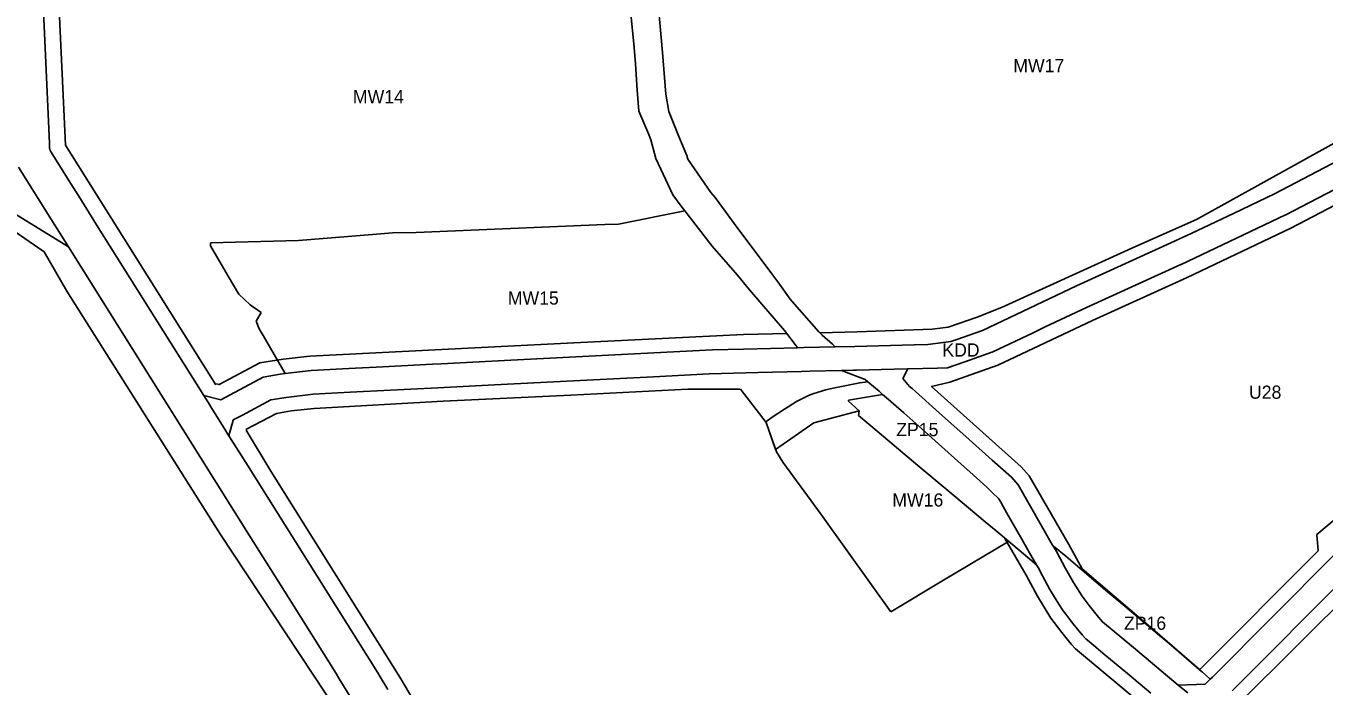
# Model space of a CAD drawing. Extents: x 7428080 to 7432143, y 5545880 to 5549217.
# Drawn here: x 7429340 to 7429887, y 5547655 to 5547933 of the extents above; entities that cross this region are included whole.
import ezdxf

# ---------------------------------------------------------------- set-up
doc = ezdxf.new("R2010")
doc.units = 0
for name, color, linetype in [('CZ_L_linie rozgraniczające tereny o różnym przeznaczeniu oraz różnych warunkach ich zabudowy i zagospodarowania', 7, 'Continuous'), ('CZ_L_maksymalne nieprzekraczalne linie zabudowy', 7, 'Continuous'), ('CZ_L_opisy_linie rozgraniczające tereny o różnym przeznaczeniu oraz różnych warunkach ich zabudowy i zagospodarowania', 7, 'Continuous')]:
    doc.layers.add(name, color=color, linetype=linetype)

msp = doc.modelspace()

# ---------------------------------------------------------------- linework, layer by layer
at = {"layer": 'CZ_L_linie rozgraniczające tereny o różnym przeznaczeniu oraz różnych warunkach ich zabudowy i zagospodarowania'}
for p, q in [((7429350.22, 5547883.45), (7429345.98, 5547976.01)), ((7429594.05, 5547947.07), (7429596.27, 5547923.71)), ((7429606.13, 5547945.39), (7429607.73, 5547927.86)), ((7429607.73, 5547927.86), (7429607.73, 5547927.86)), ((7429607.73, 5547927.86), (7429608.27, 5547921.65)), ((7429596.27, 5547923.71), (7429596.87, 5547916.85)), ((7429608.27, 5547921.65), (7429609.65, 5547904.01)), ((7429596.87, 5547916.85), (7429597.58, 5547905.73)), ((7429597.58, 5547905.73), (7429598.32, 5547896.84)), ((7429609.65, 5547904.01), (7429610.88, 5547896.75)), ((7429598.32, 5547896.84), (7429602.54, 5547887.01)), ((7429610.88, 5547896.75), (7429615.15, 5547886.23)), ((7429602.54, 5547887.01), (7429603.27, 5547884.87)), ((7429615.15, 5547886.23), (7429618.45, 5547878.25)), ((7429350.22, 5547883.36), (7429350.22, 5547883.45)), ((7429350.31, 5547881.25), (7429350.22, 5547883.36)), ((7429350.32, 5547881.09), (7429350.31, 5547881.25)), ((7429350.34, 5547880.93), (7429350.32, 5547881.09)), ((7429350.38, 5547880.77), (7429350.34, 5547880.93)), ((7429350.42, 5547880.61), (7429350.38, 5547880.77)), ((7429350.47, 5547880.46), (7429350.42, 5547880.61)), ((7429350.54, 5547880.31), (7429350.47, 5547880.46)), ((7429350.61, 5547880.16), (7429350.54, 5547880.31)), ((7429350.69, 5547880.03), (7429350.61, 5547880.16)), ((7429359.42, 5547866.1), (7429350.69, 5547880.03)), ((7429603.27, 5547884.87), (7429605.37, 5547876.93)), ((7429605.37, 5547876.93), (7429612.62, 5547861.67)), ((7429618.45, 5547878.25), (7429618.91, 5547876.67)), ((7429618.91, 5547876.67), (7429628.57, 5547862.63)), ((7429865.74, 5547862.05), (7429892.92, 5547876.24)), ((7429352.47, 5547848.91), (7429337.18, 5547873.33)), ((7429362.3, 5547861.5), (7429359.42, 5547866.1)), ((7429870.29, 5547853.14), (7429897.77, 5547867.5)), ((7429362.3, 5547861.49), (7429362.3, 5547861.5)), ((7429362.39, 5547861.36), (7429362.3, 5547861.49)), ((7429362.52, 5547861.18), (7429362.39, 5547861.36)), ((7429370.08, 5547849.09), (7429362.52, 5547861.18)), ((7429612.62, 5547861.67), (7429616.46, 5547856.41)), ((7429628.57, 5547862.63), (7429630.36, 5547860.49)), ((7429630.36, 5547860.49), (7429639.98, 5547847.46)), ((7429848.83, 5547854.03), (7429865.74, 5547862.05)), ((7429335.2, 5547854.01), (7429358.25, 5547839.72)), ((7429617.63, 5547854.9), (7429589.73, 5547849.37)), ((7429616.46, 5547856.41), (7429617.63, 5547854.9)), ((7429629.11, 5547840.1), (7429617.63, 5547854.9)), ((7429826.47, 5547832.35), (7429870.12, 5547853.06)), ((7429830.71, 5547845.43), (7429848.83, 5547854.03)), ((7429870.12, 5547853.06), (7429870.2, 5547853.12)), ((7429870.2, 5547853.12), (7429870.29, 5547853.14)), ((7429354.44, 5547845.81), (7429352.47, 5547848.91)), ((7429415.18, 5547777.16), (7429370.08, 5547849.09)), ((7429583.93, 5547849.14), (7429504.49, 5547845.85)), ((7429589.73, 5547849.37), (7429583.93, 5547849.14)), ((7429639.98, 5547847.46), (7429646.76, 5547838.41)), ((7429354.44, 5547845.8), (7429354.44, 5547845.81)), ((7429354.44, 5547845.81), (7429354.44, 5547845.81)), ((7429358.25, 5547839.72), (7429354.44, 5547845.8)), ((7429454.97, 5547842.43), (7429418.04, 5547841.5)), ((7429486.17, 5547844.95), (7429454.97, 5547842.43)), ((7429494.61, 5547845.64), (7429486.17, 5547844.95)), ((7429504.49, 5547845.85), (7429494.61, 5547845.64)), ((7429822.23, 5547841.41), (7429830.71, 5547845.43)), ((7429434.33, 5547718.37), (7429358.25, 5547839.72)), ((7429418.04, 5547841.5), (7429417.97, 5547840.19)), ((7429417.97, 5547840.19), (7429425.48, 5547827.44)), ((7429639.8, 5547827.85), (7429629.11, 5547840.1)), ((7429646.76, 5547838.41), (7429654.66, 5547827.93)), ((7429807.69, 5547834.82), (7429822.23, 5547841.41)), ((7429782.48, 5547823.39), (7429807.69, 5547834.82)), ((7429786.65, 5547814.3), (7429826.39, 5547832.32)), ((7429826.39, 5547832.32), (7429826.43, 5547832.34)), ((7429826.43, 5547832.34), (7429826.47, 5547832.35)), ((7429425.48, 5547827.44), (7429429.98, 5547819.81)), ((7429644.89, 5547821.75), (7429639.8, 5547827.85)), ((7429654.66, 5547827.93), (7429656.75, 5547825)), ((7429659.54, 5547804.56), (7429644.89, 5547821.75)), ((7429656.75, 5547825), (7429661.98, 5547817.77)), ((7429742.89, 5547804.64), (7429782.41, 5547823.36)), ((7429782.41, 5547823.36), (7429782.45, 5547823.37)), ((7429782.45, 5547823.37), (7429782.48, 5547823.39)), ((7429429.98, 5547819.81), (7429434.71, 5547815.4)), ((7429434.71, 5547815.4), (7429439.35, 5547812.16)), ((7429661.98, 5547817.77), (7429662.78, 5547816.73)), ((7429662.78, 5547816.73), (7429674.05, 5547803.99)), ((7429439.35, 5547812.16), (7429437.25, 5547808.45)), ((7429769.3, 5547806.08), (7429786.65, 5547814.3)), ((7429437.25, 5547808.45), (7429438.55, 5547805.31)), ((7429438.55, 5547805.31), (7429440.2, 5547802.45)), ((7429664.47, 5547798.16), (7429659.54, 5547804.56)), ((7429674.05, 5547803.99), (7429675.47, 5547802.61)), ((7429732.17, 5547800.84), (7429742.89, 5547804.64)), ((7429746.94, 5547795.5), (7429764.16, 5547803.65)), ((7429764.16, 5547803.65), (7429769.3, 5547806.08)), ((7429440.2, 5547802.45), (7429447.83, 5547789.15)), ((7429664.49, 5547798.14), (7429664.47, 5547798.16)), ((7429664.5, 5547798.13), (7429664.49, 5547798.14)), ((7429664.7, 5547797.87), (7429664.5, 5547798.13)), ((7429675.47, 5547802.61), (7429679.73, 5547798.88)), ((7429679.73, 5547798.88), (7429680.92, 5547797.68)), ((7429689.14, 5547797.88), (7429714.18, 5547798.51)), ((7429714.18, 5547798.51), (7429719.88, 5547798.65)), ((7429719.88, 5547798.65), (7429729.63, 5547799.95)), ((7429729.63, 5547799.95), (7429732.17, 5547800.84)), ((7429541.68, 5547791.92), (7429593.59, 5547794.57)), ((7429593.59, 5547794.57), (7429629.33, 5547796.4)), ((7429629.33, 5547796.4), (7429642.34, 5547796.72)), ((7429642.34, 5547796.72), (7429664.98, 5547797.29)), ((7429664.8, 5547797.74), (7429664.7, 5547797.87)), ((7429664.98, 5547797.29), (7429664.8, 5547797.74)), ((7429664.98, 5547797.29), (7429667.65, 5547797.35)), ((7429667.65, 5547797.35), (7429680.92, 5547797.68)), ((7429680.92, 5547797.68), (7429689.14, 5547797.88)), ((7429735.51, 5547791.42), (7429745.29, 5547794.89)), ((7429745.29, 5547794.89), (7429746.47, 5547795.3)), ((7429746.47, 5547795.3), (7429746.57, 5547795.34)), ((7429746.57, 5547795.34), (7429746.73, 5547795.41)), ((7429746.73, 5547795.41), (7429746.9, 5547795.48)), ((7429746.9, 5547795.48), (7429746.91, 5547795.49)), ((7429746.91, 5547795.49), (7429746.92, 5547795.49)), ((7429746.92, 5547795.49), (7429746.94, 5547795.5)), ((7429447.83, 5547789.15), (7429449.39, 5547786.43)), ((7429449.39, 5547786.43), (7429460.3, 5547787.76)), ((7429460.3, 5547787.76), (7429476.24, 5547788.58)), ((7429476.24, 5547788.58), (7429490.49, 5547789.31)), ((7429490.49, 5547789.31), (7429511.43, 5547790.38)), ((7429511.43, 5547790.38), (7429515.14, 5547790.57)), ((7429515.14, 5547790.57), (7429541.68, 5547791.92)), ((7429666.79, 5547787.33), (7429648.56, 5547786.88)), ((7429670.17, 5547787.41), (7429666.79, 5547787.33)), ((7429683.57, 5547787.74), (7429670.17, 5547787.41)), ((7429683.57, 5547787.74), (7429688.66, 5547787.87)), ((7429693.47, 5547783.95), (7429683.57, 5547787.74)), ((7429688.66, 5547787.87), (7429689.91, 5547787.9)), ((7429689.91, 5547787.9), (7429705.77, 5547788.29)), ((7429705.77, 5547788.29), (7429711.31, 5547788.43)), ((7429709.32, 5547784.31), (7429711.41, 5547788.43)), ((7429711.31, 5547788.43), (7429711.41, 5547788.43)), ((7429711.41, 5547788.43), (7429723.92, 5547788.74)), ((7429723.92, 5547788.74), (7429728.11, 5547788.82)), ((7429728.11, 5547788.82), (7429735.49, 5547791.41)), ((7429735.49, 5547791.41), (7429735.5, 5547791.41)), ((7429735.5, 5547791.41), (7429735.51, 5547791.42)), ((7429440.11, 5547784.9), (7429422.36, 5547775.42)), ((7429447.27, 5547786.17), (7429440.11, 5547784.9)), ((7429449.39, 5547786.43), (7429447.27, 5547786.17)), ((7429537.47, 5547781.69), (7429513.65, 5547780.48)), ((7429568, 5547783.25), (7429537.47, 5547781.69)), ((7429604.42, 5547785.12), (7429568, 5547783.25)), ((7429627.88, 5547786.31), (7429604.42, 5547785.12)), ((7429648.5, 5547786.87), (7429627.88, 5547786.31)), ((7429648.56, 5547786.88), (7429648.5, 5547786.87)), ((7429680.76, 5547780.47), (7429691.26, 5547782.51)), ((7429691.26, 5547782.51), (7429694.67, 5547782.97)), ((7429694.67, 5547782.97), (7429693.47, 5547783.95)), ((7429699.38, 5547779.03), (7429694.67, 5547782.97)), ((7429712.22, 5547781.05), (7429709.32, 5547784.31)), ((7429415.18, 5547777.16), (7429417.8, 5547772.99)), ((7429422.36, 5547775.42), (7429415.18, 5547777.16)), ((7429449.82, 5547776.41), (7429443.44, 5547775.34)), ((7429449.83, 5547776.41), (7429449.82, 5547776.41)), ((7429461.16, 5547777.79), (7429449.83, 5547776.41)), ((7429476.75, 5547778.59), (7429461.16, 5547777.79)), ((7429479.58, 5547778.74), (7429476.75, 5547778.59)), ((7429513.65, 5547780.48), (7429479.58, 5547778.74)), ((7429664.58, 5547774.65), (7429669.41, 5547777.1)), ((7429669.41, 5547777.1), (7429671.02, 5547777.73)), ((7429671.02, 5547777.73), (7429673.76, 5547778.67)), ((7429673.76, 5547778.67), (7429677.01, 5547779.57)), ((7429677.01, 5547779.57), (7429677.58, 5547779.73)), ((7429677.58, 5547779.73), (7429680.76, 5547780.47)), ((7429700.85, 5547777.64), (7429686.51, 5547775.27)), ((7429700.25, 5547778.16), (7429699.38, 5547779.03)), ((7429700.85, 5547777.64), (7429700.25, 5547778.16)), ((7429703.32, 5547775.53), (7429700.85, 5547777.64)), ((7429713.26, 5547780.15), (7429712.22, 5547781.05)), ((7429726.08, 5547768.69), (7429713.26, 5547780.15)), ((7429417.8, 5547772.99), (7429417.84, 5547772.92)), ((7429417.84, 5547772.92), (7429423.08, 5547764.56)), ((7429443.44, 5547775.34), (7429431.53, 5547768.98)), ((7429654.45, 5547768.08), (7429659.57, 5547771.4)), ((7429659.57, 5547771.4), (7429664.58, 5547774.65)), ((7429686.51, 5547775.27), (7429686.52, 5547774.76)), ((7429686.52, 5547774.76), (7429690.93, 5547770.73)), ((7429709.86, 5547769.92), (7429703.32, 5547775.53)), ((7429427.57, 5547766.87), (7429425.78, 5547760.26)), ((7429427.58, 5547766.92), (7429427.57, 5547766.87)), ((7429431.53, 5547768.98), (7429427.58, 5547766.92)), ((7429651.71, 5547766.08), (7429654.45, 5547768.08)), ((7429651.86, 5547765.88), (7429651.71, 5547766.08)), ((7429653.96, 5547759.81), (7429651.86, 5547765.88)), ((7429690.93, 5547770.73), (7429690.66, 5547768.83)), ((7429690.66, 5547768.83), (7429699.48, 5547761.53)), ((7429717.39, 5547763.13), (7429709.86, 5547769.92)), ((7429735.9, 5547759.91), (7429726.08, 5547768.69)), ((7429423.08, 5547764.56), (7429423.09, 5547764.55)), ((7429423.09, 5547764.55), (7429425.78, 5547760.26)), ((7429425.78, 5547760.26), (7429432.87, 5547748.95)), ((7429699.48, 5547761.53), (7429715.73, 5547747.75)), ((7429722.98, 5547758.09), (7429717.39, 5547763.13)), ((7429746.99, 5547750), (7429735.9, 5547759.91)), ((7429655.33, 5547755.83), (7429653.96, 5547759.81)), ((7429656.16, 5547753.57), (7429655.33, 5547755.83)), ((7429732.47, 5547749.55), (7429722.98, 5547758.09)), ((7429432.87, 5547748.95), (7429488.38, 5547660.41)), ((7429658.94, 5547749.19), (7429656.16, 5547753.57)), ((7429675.03, 5547727.14), (7429658.94, 5547749.19)), ((7429738.96, 5547743.76), (7429732.47, 5547749.55)), ((7429755.08, 5547742.78), (7429746.99, 5547750)), ((7429715.73, 5547747.75), (7429730.85, 5547735.07)), ((7429744.77, 5547738.58), (7429738.96, 5547743.76)), ((7429746.86, 5547736.57), (7429744.77, 5547738.58)), ((7429757.93, 5547739.54), (7429755.08, 5547742.78)), ((7429772.37, 5547714.26), (7429757.93, 5547739.54)), ((7429730.85, 5547735.07), (7429743.96, 5547724.1)), ((7429749.74, 5547733.7), (7429746.86, 5547736.57)), ((7429750.57, 5547732.26), (7429749.74, 5547733.7)), ((7429696.22, 5547697.56), (7429675.03, 5547727.14)), ((7429753.2, 5547727.66), (7429750.57, 5547732.26)), ((7429759.46, 5547716.69), (7429753.2, 5547727.66)), ((7429743.96, 5547724.1), (7429748.65, 5547720.23)), ((7429441.69, 5547706.65), (7429434.33, 5547718.37)), ((7429748.65, 5547720.23), (7429753.88, 5547715.84)), ((7429760.89, 5547714.2), (7429759.46, 5547716.69)), ((7429753.84, 5547715.81), (7429726.55, 5547699.46)), ((7429753.88, 5547715.84), (7429753.84, 5547715.81)), ((7429762.05, 5547708.98), (7429753.88, 5547715.84)), ((7429763.82, 5547709.09), (7429760.89, 5547714.2)), ((7429772.39, 5547714.24), (7429772.37, 5547714.26)), ((7429772.83, 5547713.86), (7429772.39, 5547714.24)), ((7429772.39, 5547714.24), (7429772.49, 5547714.07)), ((7429772.49, 5547714.07), (7429774.02, 5547711.49)), ((7429777.94, 5547709.54), (7429772.83, 5547713.86)), ((7429774.02, 5547711.49), (7429777.88, 5547704.41)), ((7429450.8, 5547692.12), (7429441.69, 5547706.65)), ((7429765.49, 5547706.06), (7429762.05, 5547708.98)), ((7429765.59, 5547705.98), (7429763.82, 5547709.09)), ((7429766.27, 5547704.88), (7429765.49, 5547706.06)), ((7429765.49, 5547706.06), (7429765.59, 5547705.98)), ((7429794.73, 5547695.34), (7429777.94, 5547709.54)), ((7429890.68, 5547709.85), (7429839.69, 5547658.72)), ((7429768.19, 5547701.35), (7429766.27, 5547704.88)), ((7429771.24, 5547695.56), (7429768.19, 5547701.35)), ((7429777.88, 5547704.41), (7429781.16, 5547698.53)), ((7429848.02, 5547652.92), (7429897.36, 5547702.38)), ((7429704.36, 5547686.18), (7429696.22, 5547697.56)), ((7429726.55, 5547699.46), (7429704.36, 5547686.18)), ((7429775.07, 5547689.43), (7429771.24, 5547695.56)), ((7429781.16, 5547698.53), (7429784.78, 5547692.76)), ((7429802.83, 5547688.5), (7429794.73, 5547695.34)), ((7429470.83, 5547660.15), (7429450.8, 5547692.12)), ((7429776.88, 5547686.58), (7429775.07, 5547689.43)), ((7429784.78, 5547692.76), (7429787.77, 5547688.75)), ((7429777.94, 5547685.18), (7429776.88, 5547686.58)), ((7429780.92, 5547681.24), (7429777.94, 5547685.18)), ((7429787.77, 5547688.75), (7429791.68, 5547683.84)), ((7429791.68, 5547683.84), (7429793.38, 5547681.98)), ((7429817.35, 5547676.22), (7429802.83, 5547688.5)), ((7429784.82, 5547676.42), (7429780.92, 5547681.24)), ((7429793.38, 5547681.98), (7429806.47, 5547671.1)), ((7429786.4, 5547674.78), (7429784.82, 5547676.42)), ((7429787.97, 5547673.47), (7429786.4, 5547674.78)), ((7429794.4, 5547668.12), (7429787.97, 5547673.47)), ((7429821.27, 5547672.91), (7429817.35, 5547676.22)), ((7429835.02, 5547661.09), (7429821.27, 5547672.91)), ((7429803.97, 5547660.13), (7429794.4, 5547668.12)), ((7429806.47, 5547671.1), (7429825.32, 5547655.26)), ((7429470.85, 5547660.13), (7429470.83, 5547660.15)), ((7429472.15, 5547658.01), (7429470.85, 5547660.13)), ((7429483.58, 5547639.4), (7429472.15, 5547658.01)), ((7429488.38, 5547660.41), (7429489.36, 5547658.82)), ((7429489.36, 5547658.82), (7429492.67, 5547653.47)), ((7429813.8, 5547651.89), (7429803.97, 5547660.13)), ((7429835.46, 5547660.7), (7429835.02, 5547661.09)), ((7429836.89, 5547659.47), (7429835.46, 5547660.7)), ((7429838.77, 5547657.81), (7429836.57, 5547655.64)), ((7429838.77, 5547657.81), (7429836.89, 5547659.47)), ((7429839.67, 5547658.71), (7429838.77, 5547657.81)), ((7429839.69, 5547658.72), (7429839.67, 5547658.71)), ((7429832.92, 5547655.55), (7429825.32, 5547655.26)), ((7429825.32, 5547655.26), (7429829.31, 5547651.99)), ((7429836.57, 5547655.64), (7429832.92, 5547655.55))]:
    msp.add_line(p, q, dxfattribs=at)
at = {"layer": 'CZ_L_maksymalne nieprzekraczalne linie zabudowy'}
for points in [[(7429398.06, 5547969.24), (7429397.95, 5547968.51), (7429398.7, 5547953.99), (7429376.08, 5547953.52), (7429375.68, 5547969.6), (7429381.37, 5547982.15), (7429379.33, 5548008.77), (7429372.88, 5548011.31), (7429369.61, 5548012.02), (7429358.71, 5548015.17), (7429358.22, 5548014.9), (7429353.84, 5548003.28), (7429352.52, 5547978.68), (7429357.02, 5547882.63), (7429420.25, 5547781.76)], [(7429940.23, 5547899.05), (7429929.89, 5547888.09), (7429912.18, 5547870), (7429910.54, 5547868.67), (7429900.64, 5547862.22), (7429872.69, 5547847.64), (7429828.99, 5547826.91), (7429789.13, 5547808.84), (7429749.42, 5547790.03), (7429729.2, 5547782.84), (7429721.46, 5547780.97), (7429759.14, 5547747.2), (7429762.53, 5547743.39), (7429779.19, 5547714.54), (7429784.8, 5547704.31), (7429818.52, 5547675.48), (7429834.18, 5547661.81)], [(7429805.73, 5547839.2), (7429832.96, 5547851.34), (7429903.86, 5547890.63)], [(7429350.68, 5547408.98), (7429368.07, 5547412.95), (7429386.29, 5547418.49), (7429460.25, 5547439.49), (7429584.94, 5547477.06), (7429585.5, 5547479.83), (7429495.31, 5547607.21), (7429483.29, 5547626.42), (7429422.21, 5547718.65), (7429357.55, 5547821.09), (7429348.01, 5547837.72), (7429327.54, 5547851.7), (7429222.85, 5547846.55)], [(7429750.85, 5547814.28), (7429805.72, 5547839.2)], [(7429674.65, 5547803.63), (7429690.22, 5547803.98), (7429721.74, 5547805.07), (7429728.5, 5547805.91), (7429740.6, 5547810.2), (7429750.92, 5547814.28)], [(7429420.49, 5547782.07), (7429421.6, 5547781.82), (7429438.71, 5547790.96), (7429448.52, 5547792.51), (7429459.82, 5547793.74), (7429570.98, 5547799.42), (7429642.36, 5547802.89), (7429660.5, 5547803.31)], [(7429640.98, 5547779.83), (7429618.95, 5547779.88), (7429569.59, 5547777.33), (7429515.86, 5547774.81), (7429461.65, 5547771.76), (7429451.98, 5547770.71), (7429445.78, 5547769.59), (7429432.82, 5547762.86)], [(7429655.8, 5547754.55), (7429651.86, 5547765.88), (7429641.01, 5547779.83)], [(7429690.93, 5547770.73), (7429671.95, 5547765.75), (7429655.8, 5547754.55)], [(7429432.98, 5547762.57), (7429443.33, 5547745.41), (7429497.66, 5547658.67), (7429516.16, 5547627.33), (7429593.82, 5547518.3), (7429616.89, 5547485.09), (7429649.28, 5547495.66), (7429697.79, 5547521.36), (7429709.74, 5547525.83), (7429768.93, 5547549.39), (7429774.37, 5547552.18), (7429874.72, 5547592.88)], [(7429834.21, 5547661.77), (7429884.22, 5547711.87), (7429883.54, 5547718.65), (7429905.23, 5547736.82), (7429918.38, 5547708.67), (7429907.44, 5547696.52), (7429900, 5547696.54), (7429850.84, 5547647.53)], [(7429874.37, 5547592.84), (7429850.06, 5547613.69), (7429782.09, 5547670.61), (7429780.21, 5547672.58), (7429776.25, 5547677.47), (7429771.72, 5547683.52), (7429765.98, 5547692.69), (7429761.23, 5547701.6), (7429752.32, 5547717.09)]]:
    msp.add_lwpolyline(points, dxfattribs=at)

# ---------------------------------------------------------------- texts
at = {"layer": 'CZ_L_opisy_linie rozgraniczające tereny o różnym przeznaczeniu oraz różnych warunkach ich zabudowy i zagospodarowania'}
for s, p in [('MW17', (7429755.87, 5547913.29)), ('MW14', (7429477.94, 5547900.21)), ('MW15', (7429543.14, 5547815.47)), ('KDD', (7429726.01, 5547793.59)), ('U28', (7429855.07, 5547775.84)), ('ZP15', (7429706.61, 5547760.1)), ('MW16', (7429704.96, 5547730.47)), ('ZP16', (7429802.44, 5547678.6))]:
    msp.add_text(s, height=5.549, dxfattribs=at).set_placement(p)

doc.saveas('drawing.dxf')
